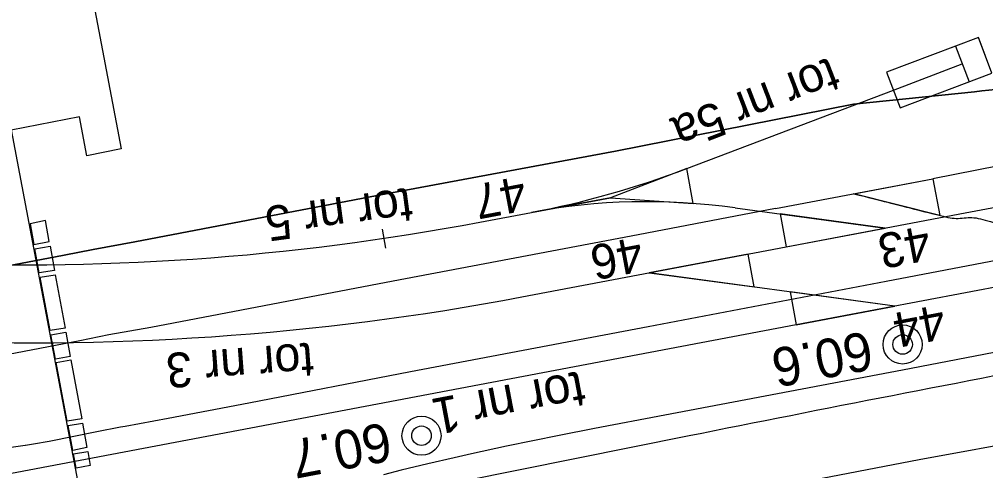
# Model space of a CAD drawing. Extents: x 6541740 to 6566395, y 5525066 to 5530361.
# Drawn here: x 6557376.33 to 6557426.25, y 5526199.49 to 5526222.8 of the extents above; entities that cross this region are included whole.
import ezdxf

# ---------------------------------------------------------------- set-up
doc = ezdxf.new("R2010")
doc.units = 0
for name, color, linetype in [('Domyślna', 7, 'Continuous'), ('ps_wymiarowanie', 7, 'Continuous'), ('TOR_PRZEK_P-komponent', 7, 'Continuous'), ('TOR_PS_ODW-odwodnienie liniowe', 7, 'Continuous'), ('TOR_PS_OPIS_O-opisy odwodnienia', 7, 'Continuous'), ('TOR_PS_OPIS_T-numeracja torow i rozjazdow', 7, 'Continuous'), ('TOR_PS_P-ogrodzenia', 7, 'Continuous'), ('TOR_PS_T-rowy otwarte nieumocnione', 7, 'Continuous'), ('TOR_PS_T-wypelnienia', 7, 'Continuous'), ('TOR_RAMKI-ramka+tabelka 1', 7, 'Continuous'), ('TOR_W-warstwa dodatkowa 2', 7, 'Continuous')]:
    doc.layers.add(name, color=color, linetype=linetype)

# ---------------------------------------------------------------- blocks, each defined once
blk = doc.blocks.new('koziol 15+5')
at = {"layer": 'Domyślna'}
for p, q in [((15, 1), (14.3, 1)), ((15, 1), (15, -1)), ((20, 0), (20, 1)), ((0, 0), (15, 0)), ((15, -1), (14.3, -1))]:
    blk.add_line(p, q, dxfattribs=at)
blk.add_lwpolyline([(20, 1), (0, 1), (0, -1), (20, -1)], close=True, dxfattribs=at)
blk = doc.blocks.new('4010_1')
at = {"layer": 'Domyślna'}
for radius in [0.75, 0.375]:
    blk.add_circle((0, 0), radius, dxfattribs=at)

msp = doc.modelspace()

# ---------------------------------------------------------------- linework, layer by layer
at = {"layer": 'Domyślna'}
msp.add_line((6557395.268, 5526210.983), (6557395.082, 5526211.966), dxfattribs=at)
at = {"layer": 'ps_wymiarowanie'}
for p, q in [((6557378.549, 5526232.162), (6557381.599, 5526216.108)), ((6557378.549, 5526232.162), (6557381.599, 5526216.108)), ((6557379.44, 5526217.771), (6557372.486, 5526216.41)), ((6557379.44, 5526217.771), (6557372.486, 5526216.41)), ((6557379.823, 5526215.759), (6557379.44, 5526217.771)), ((6557379.823, 5526215.759), (6557379.44, 5526217.771)), ((6557381.599, 5526216.108), (6557379.823, 5526215.759)), ((6557381.599, 5526216.108), (6557379.823, 5526215.759))]:
    msp.add_line(p, q, dxfattribs=at)
at = {"layer": 'TOR_PRZEK_P-komponent'}
for p, q in [((6557410.804, 5526215.099), (6557421.481, 5526219.149)), ((6557454.473, 5526214.232), (6557416.454, 5526207.025)), ((6557425.184, 5526212.802), (6557431.345, 5526213.97)), ((6557400.12, 5526212.326), (6557402.782, 5526212.831)), ((6557413.303, 5526213.067), (6557421.052, 5526212.019)), ((6557414.938, 5526210.86), (6557425.184, 5526212.802)), ((6557402.288, 5526208.462), (6557414.938, 5526210.86)), ((6557421.562, 5526207.994), (6557408.871, 5526209.71)), ((6557416.454, 5526207.025), (6557145.327, 5526155.632)), ((6557410.924, 5526201.284), (6557394.239, 5526197.941))]:
    msp.add_line(p, q, dxfattribs=at)
msp.add_arc((6557815.507, 5524181.935), 2059.48, 100.733239, 101.329374, dxfattribs=at)
for centre, major_axis, start_param, end_param in [((6557262.848, 5526951.065), (139.934, -738.235), 6.283183, 6.327406), ((6557495.9, 5525721.578), (-93.118, 491.252), 6.200044, 6.283186), ((6557027.645, 5528177.336), (-372.473, 1965.01), 3.081869, 3.141595), ((6557001.88, 5528320.848), (-400.409, 2112.386), 3.081546, 3.141593)]:
    msp.add_ellipse(centre, major_axis=major_axis, ratio=0.25, start_param=start_param, end_param=end_param, dxfattribs=at)
at = {"layer": 'TOR_PS_OPIS_T-numeracja torow i rozjazdow'}
msp.add_line((6557372.942, 5526232.727), (6557397.412, 5526103.435), dxfattribs=at)
at = {"layer": 'TOR_PS_P-ogrodzenia'}
for p, q in [((6557415.944, 5526211.051), (6557421.052, 5526212.019)), ((6557413.979, 5526210.678), (6557408.871, 5526209.71)), ((6557416.454, 5526207.025), (6557421.562, 5526207.994))]:
    msp.add_line(p, q, dxfattribs=at)
msp.add_lwpolyline([(6557410.804, 5526215.099), (6557406.867, 5526213.582), (6557402.782, 5526212.831), (6557406.867, 5526213.582), (6557411.141, 5526213.292)], close=True, dxfattribs=at)
for points in [[(6557421.052, 5526212.019), (6557415.64, 5526212.751), (6557415.944, 5526211.051)], [(6557408.871, 5526209.71), (6557414.283, 5526208.978), (6557413.979, 5526210.678)], [(6557421.562, 5526207.994), (6557416.15, 5526208.726), (6557416.454, 5526207.025)]]:
    msp.add_lwpolyline(points, dxfattribs=at)
at = {"layer": 'TOR_PS_T-rowy otwarte nieumocnione'}
msp.add_line((6557415.386, 5526213.027), (6557407.939, 5526211.604), dxfattribs=at)
msp.add_line((6557415.386, 5526213.027), (6557407.939, 5526211.604), dxfattribs=at)
for points in [[(6557425.675, 5526219.064), (6557419.424, 5526218.418), (6557407.13, 5526216.001)], [(6557407.13, 5526216.001), (6557419.424, 5526218.418), (6557425.675, 5526219.064)], [(6557425.675, 5526219.064), (6557419.424, 5526218.418), (6557407.13, 5526216.001)], [(6557407.13, 5526216.001), (6557419.424, 5526218.418), (6557425.675, 5526219.064)], [(6557436.901, 5526217.221), (6557432.526, 5526216.344), (6557423.525, 5526214.566)], [(6557436.901, 5526217.221), (6557432.526, 5526216.344), (6557423.525, 5526214.566)], [(6557407.13, 5526216.001), (6557394.814, 5526213.7), (6557382.293, 5526211.311), (6557380.144, 5526210.922), (6557378.646, 5526210.625), (6557374.926, 5526209.911), (6557374.806, 5526209.889)], [(6557374.806, 5526209.889), (6557374.926, 5526209.911), (6557378.646, 5526210.625), (6557380.144, 5526210.922), (6557382.293, 5526211.311), (6557394.814, 5526213.7), (6557407.13, 5526216.001)], [(6557407.13, 5526216.001), (6557394.814, 5526213.7), (6557382.293, 5526211.311), (6557380.144, 5526210.922), (6557378.646, 5526210.625), (6557374.926, 5526209.911), (6557374.806, 5526209.889)], [(6557374.806, 5526209.889), (6557374.926, 5526209.911), (6557378.646, 5526210.625), (6557380.144, 5526210.922), (6557382.293, 5526211.311), (6557394.814, 5526213.7), (6557407.13, 5526216.001)], [(6557415.386, 5526213.027), (6557420.237, 5526213.944), (6557423.525, 5526214.566)], [(6557415.386, 5526213.027), (6557420.237, 5526213.944), (6557423.525, 5526214.566)], [(6557407.939, 5526211.604), (6557395.646, 5526209.274), (6557383.122, 5526206.886), (6557380.95, 5526206.5), (6557379.461, 5526206.189), (6557375.766, 5526205.491), (6557371.1, 5526204.577), (6557358.814, 5526202.253)], [(6557407.939, 5526211.604), (6557395.646, 5526209.274), (6557383.122, 5526206.886), (6557380.95, 5526206.5), (6557379.461, 5526206.189), (6557375.766, 5526205.491), (6557371.1, 5526204.577), (6557358.814, 5526202.253)], [(6557433.375, 5526211.597), (6557421.103, 5526209.266), (6557421.103, 5526209.266), (6557408.815, 5526206.925), (6557408.815, 5526206.925), (6557396.536, 5526204.589), (6557396.536, 5526204.589), (6557388.193, 5526202.976), (6557384.017, 5526202.19), (6557384.017, 5526202.19), (6557381.801, 5526201.778), (6557381.561, 5526201.734), (6557380.335, 5526201.494), (6557380.335, 5526201.494), (6557377.876, 5526200.998), (6557377.054, 5526200.852), (6557376.641, 5526200.786), (6557376.638, 5526200.785), (6557375.795, 5526200.665)], [(6557433.375, 5526211.597), (6557421.103, 5526209.266), (6557421.103, 5526209.266), (6557408.815, 5526206.925), (6557408.815, 5526206.925), (6557396.536, 5526204.589), (6557396.536, 5526204.589), (6557388.193, 5526202.976), (6557384.017, 5526202.19), (6557384.017, 5526202.19), (6557381.801, 5526201.778), (6557381.561, 5526201.734), (6557380.335, 5526201.494), (6557380.335, 5526201.494), (6557377.876, 5526200.998), (6557377.054, 5526200.852), (6557376.641, 5526200.786), (6557376.638, 5526200.785), (6557375.795, 5526200.665)], [(6557434.2, 5526207.039), (6557421.947, 5526204.68), (6557421.947, 5526204.68), (6557409.673, 5526202.35), (6557409.673, 5526202.35), (6557406.036, 5526201.659), (6557404.219, 5526201.304), (6557401.498, 5526200.75), (6557399.688, 5526200.36), (6557398.784, 5526200.158), (6557397.431, 5526199.843), (6557397.43, 5526199.843), (6557396.052, 5526199.508), (6557395.134, 5526199.277)], [(6557434.2, 5526207.039), (6557421.947, 5526204.68), (6557421.947, 5526204.68), (6557409.673, 5526202.35), (6557409.673, 5526202.35), (6557406.036, 5526201.659), (6557404.219, 5526201.304), (6557401.498, 5526200.75), (6557399.688, 5526200.36), (6557398.784, 5526200.158), (6557397.431, 5526199.843), (6557397.43, 5526199.843), (6557396.052, 5526199.508), (6557395.134, 5526199.277)], [(6557428.862, 5526201.145), (6557422.816, 5526200.049), (6557410.551, 5526197.687)], [(6557428.862, 5526201.145), (6557422.816, 5526200.049), (6557410.551, 5526197.687)]]:
    msp.add_lwpolyline(points, dxfattribs=at)
msp.add_lwpolyline([(6557419.444, 5526213.795), (6557423.525, 5526214.566), (6557423.881, 5526212.671)], close=True, dxfattribs=at)
msp.add_lwpolyline([(6557419.444, 5526213.795), (6557423.525, 5526214.566), (6557423.881, 5526212.671)], close=True, dxfattribs=at)
for points in [[(6557436.607, 5526219.015), (6557435.047, 5526219.246), (6557433.453, 5526219.671), (6557431.926, 5526219.71), (6557429.795, 5526219.764), (6557427.759, 5526219.279), (6557425.675, 5526219.064)], [(6557425.675, 5526219.064), (6557427.759, 5526219.279), (6557429.795, 5526219.764), (6557431.926, 5526219.71), (6557433.453, 5526219.671), (6557435.047, 5526219.246), (6557436.607, 5526219.015)], [(6557436.607, 5526219.015), (6557435.047, 5526219.246), (6557433.453, 5526219.671), (6557431.926, 5526219.71), (6557429.795, 5526219.764), (6557427.759, 5526219.279), (6557425.675, 5526219.064)], [(6557425.675, 5526219.064), (6557427.759, 5526219.279), (6557429.795, 5526219.764), (6557431.926, 5526219.71), (6557433.453, 5526219.671), (6557435.047, 5526219.246), (6557436.607, 5526219.015)], [(6557419.444, 5526213.795), (6557420.923, 5526213.42), (6557422.402, 5526213.046), (6557423.881, 5526212.671), (6557424.737, 5526212.454), (6557425.528, 5526212.633), (6557426.389, 5526212.388), (6557427.879, 5526211.965), (6557429.368, 5526211.542), (6557430.858, 5526211.119)], [(6557419.444, 5526213.795), (6557420.923, 5526213.42), (6557422.402, 5526213.046), (6557423.881, 5526212.671), (6557424.737, 5526212.454), (6557425.528, 5526212.633), (6557426.389, 5526212.388), (6557427.879, 5526211.965), (6557429.368, 5526211.542), (6557430.858, 5526211.119)], [(6557419.444, 5526213.795), (6557420.923, 5526213.42), (6557422.402, 5526213.046), (6557423.881, 5526212.671), (6557424.737, 5526212.454), (6557425.528, 5526212.633), (6557426.389, 5526212.388), (6557427.879, 5526211.965), (6557429.368, 5526211.542), (6557430.858, 5526211.119)], [(6557419.444, 5526213.795), (6557420.923, 5526213.42), (6557422.402, 5526213.046), (6557423.881, 5526212.671), (6557424.737, 5526212.454), (6557425.528, 5526212.633), (6557426.389, 5526212.388), (6557427.879, 5526211.965), (6557429.368, 5526211.542), (6557430.858, 5526211.119)], [(6557411.377, 5526193.115), (6557413.875, 5526193.561), (6557416.374, 5526194.006), (6557418.872, 5526194.451), (6557420.487, 5526194.739), (6557422.124, 5526194.94), (6557423.611, 5526195.863), (6557425.485, 5526197.027), (6557427.358, 5526198.19), (6557439.104, 5526205.772)], [(6557411.377, 5526193.115), (6557413.875, 5526193.561), (6557416.374, 5526194.006), (6557418.872, 5526194.451), (6557420.487, 5526194.739), (6557422.124, 5526194.94), (6557423.611, 5526195.863), (6557425.485, 5526197.027), (6557427.358, 5526198.19), (6557439.104, 5526205.772)], [(6557411.377, 5526193.115), (6557413.875, 5526193.561), (6557416.374, 5526194.006), (6557418.872, 5526194.451), (6557420.487, 5526194.739), (6557422.124, 5526194.94), (6557423.611, 5526195.863), (6557425.485, 5526197.027), (6557427.358, 5526198.19), (6557439.104, 5526205.772)], [(6557411.377, 5526193.115), (6557413.875, 5526193.561), (6557416.374, 5526194.006), (6557418.872, 5526194.451), (6557420.487, 5526194.739), (6557422.124, 5526194.94), (6557423.611, 5526195.863), (6557425.485, 5526197.027), (6557427.358, 5526198.19), (6557439.104, 5526205.772)]]:
    msp.add_open_spline(points, degree=3, dxfattribs=at)
at = {"layer": 'TOR_PS_T-wypelnienia'}
for points in [[(6557377.675, 5526212.411), (6557376.883, 5526212.237), (6557377.084, 5526211.174), (6557377.874, 5526211.324)], [(6557377.675, 5526212.411), (6557376.883, 5526212.237), (6557377.084, 5526211.174), (6557377.874, 5526211.324)], [(6557377.128, 5526210.94), (6557377.917, 5526211.086), (6557378.149, 5526209.821), (6557377.36, 5526209.711)], [(6557377.128, 5526210.94), (6557377.917, 5526211.086), (6557378.149, 5526209.821), (6557377.36, 5526209.711)], [(6557377.402, 5526209.486), (6557378.188, 5526209.612), (6557378.693, 5526206.858), (6557377.92, 5526206.737)], [(6557377.402, 5526209.486), (6557378.188, 5526209.612), (6557378.693, 5526206.858), (6557377.92, 5526206.737)], [(6557377.962, 5526206.514), (6557378.731, 5526206.65), (6557378.963, 5526205.382), (6557378.199, 5526205.257)], [(6557377.962, 5526206.514), (6557378.731, 5526206.65), (6557378.963, 5526205.382), (6557378.199, 5526205.257)], [(6557378.233, 5526205.076), (6557378.996, 5526205.206), (6557379.552, 5526202.169), (6557378.804, 5526202.049)], [(6557378.233, 5526205.076), (6557378.996, 5526205.206), (6557379.552, 5526202.169), (6557378.804, 5526202.049)], [(6557379.124, 5526200.353), (6557379.863, 5526200.473), (6557379.995, 5526199.756), (6557379.261, 5526199.623)], [(6557379.124, 5526200.353), (6557379.863, 5526200.473), (6557379.995, 5526199.756), (6557379.261, 5526199.623)]]:
    msp.add_lwpolyline(points, close=True, dxfattribs=at)
msp.add_lwpolyline([(6557378.847, 5526201.819), (6557379.595, 5526201.934), (6557379.824, 5526200.69), (6557379.089, 5526200.538), (6557378.847, 5526201.819)], dxfattribs=at)
msp.add_lwpolyline([(6557378.847, 5526201.819), (6557379.595, 5526201.934), (6557379.824, 5526200.69), (6557379.089, 5526200.538), (6557378.847, 5526201.819)], dxfattribs=at)
at = {"layer": 'TOR_W-warstwa dodatkowa 2'}
for major_axis, start_param, end_param in [((-17.441, 92.012), 1.68324, 2.974572), ((-17.441, 92.012), 1.68324, 2.974572), ((-17.786, 93.829), 1.68324, 2.974591), ((-17.786, 93.829), 1.68324, 2.974591), ((-19.806, 104.489), 1.683306, 2.974684), ((-19.806, 104.489), 1.683306, 2.974684), ((-19.462, 102.672), 1.68324, 2.97467), ((-19.462, 102.672), 1.68324, 2.97467)]:
    msp.add_ellipse((6557383.441, 5526249.051), major_axis=major_axis, ratio=0.25, start_param=start_param, end_param=end_param, dxfattribs=at)

# ---------------------------------------------------------------- block references
at = {"layer": 'Domyślna', "xscale": 0.253637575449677, "yscale": 0.9856583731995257, "rotation": 20.770427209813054}
msp.add_blockref('koziol 15+5', (6557421.481, 5526219.149), dxfattribs=at)
msp.add_blockref('koziol 15+5', (6557421.481, 5526219.149), dxfattribs=at)
at = {"layer": 'TOR_RAMKI-ramka+tabelka 1', "xscale": 1.345963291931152, "yscale": 1.345963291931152}
for p in [(6557421.958, 5526206.008), (6557397.104, 5526201.296)]:
    msp.add_blockref('4010_1', p, dxfattribs=at)

# ---------------------------------------------------------------- texts
at = {"layer": 'TOR_PS_ODW-odwodnienie liniowe'}
for s, height, rotation, p in [('tor nr 5a', 1.8, 201.1387, (6557418.229, 5526220.878)), ('tor nr 5', 1.8, 187.6505, (6557396.496, 5526214.119)), ('tor nr 3', 1.8, 184.2586, (6557391.462, 5526206.109)), ('tor nr 1', 1.875, 190.7332, (6557405.341, 5526204.649))]:
    msp.add_text(s, height=height, rotation=rotation, dxfattribs=at).set_placement(p)
at = {"layer": 'TOR_PS_OPIS_O-opisy odwodnienia'}
for s, p in [('47', (6557402.321, 5526214.727)), ('43', (6557423.208, 5526212.168)), ('46', (6557408.347, 5526211.583)), ('44', (6557423.977, 5526208.092))]:
    msp.add_text(s, height=1.8, rotation=190.7332, dxfattribs=at).set_placement(p)
at = {"layer": 'TOR_RAMKI-ramka+tabelka 1'}
for s, p in [('60.6', (6557420.185, 5526206.715)), ('60.7', (6557395.328, 5526202.004))]:
    msp.add_text(s, height=2, rotation=190.7691, dxfattribs=at).set_placement(p)

doc.saveas('drawing.dxf')
